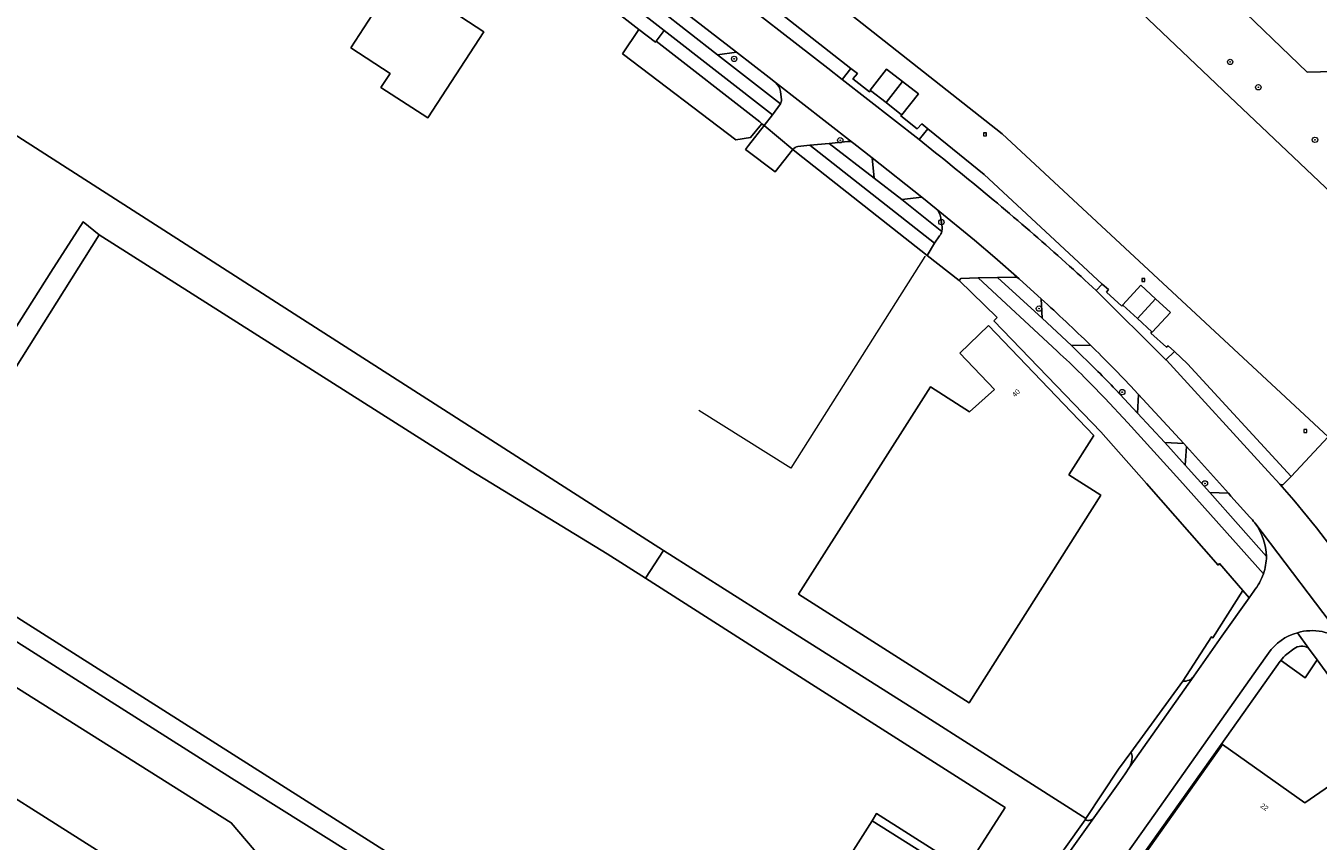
# Model space of a CAD drawing. Header units: metres. Extents: x 151448 to 154749, y 463108 to 465296.
# Tile 344 of 449: x 153714 to 153906, y 464299 to 464421. Entities that reach past the tile are written whole.
import ezdxf
from ezdxf.enums import TextEntityAlignment as Align

# ---------------------------------------------------------------- set-up
doc = ezdxf.new("R2010")
doc.units = ezdxf.units.M
doc.layers.get('0').update_dxf_attribs({"lineweight": 9})
for name, color, linetype, lineweight in [('B-PV-GK-KADEMUUR-G', 253, 'Continuous', 9), ('B-PV-GR-BEPLANTING_CULTUUR_BODEMBEDEKKER-GV', 253, 'Continuous', 9), ('B-PV-GR-BOOM-S', 253, 'Continuous', 9), ('B-PV-GR-GROENVOORZIENING-GV', 253, 'Continuous', 9), ('B-PV-GR-HAAG-GV', 253, 'Continuous', 9), ('B-PV-IE-MEUBILAIR_WATERWEGMEUBILAIR-S', 253, 'Continuous', 9), ('B-PV-IE-TERREINAFSCHEIDING_KUNSTMATIG_HEKWERK-G', 253, 'Continuous', 9), ('B-PV-IE-TERREINAFSCHEIDING_KUNSTMATIG_MUUR-G', 253, 'Continuous', 9), ('B-PV-OG-BEBOUWING-GV', 1, 'Continuous', 9), ('B-PV-OG-BEBOUWING-T18', 2, 'Continuous', 9), ('B-PV-OG-TERREIN_ERF-GV', 253, 'Continuous', 9), ('B-PV-OG-WATER-GV', 253, 'Continuous', 9), ('B-PV-VH-GESLOTENVERHARDING_ASFALT-GV', 253, 'Continuous', 9), ('B-PV-VH-HALFVERHARDING_PUIN-GV', 253, 'Continuous', 9), ('B-PV-VH-OPENVERHARDING_BETONSTRAATSTEEN-GV', 253, 'Continuous', 9), ('B-PV-VH-OPENVERHARDING_STRAATBAKSTEEN-GV', 253, 'Continuous', 9), ('B-PV-VH-OPENVERHARDING_TEGEL-GV', 253, 'Continuous', 9)]:
    doc.layers.add(name, color=color, linetype=linetype, lineweight=lineweight)
doc.styles.add('Drong', font='txt', dxfattribs={"height": 1.8})
doc.styles.add('NLCS-ISO', font='txt')

# ---------------------------------------------------------------- blocks, each defined once
blk = doc.blocks.new('SGR-BOOM_GBKN-SO')
at = {"linetype": 'ByBlock', "lineweight": 18}
h = blk.add_hatch(color=0, dxfattribs=at)
h.dxf.hatch_style = 1
edge = h.paths.add_edge_path()
edge.add_arc((0, 0), 0.25, 0, 360)
at = {"color": 0, "linetype": 'ByBlock', "lineweight": 18}
for radius in [2, 0.25]:
    blk.add_circle((0, 0), radius, dxfattribs=at)
at = {"color": 0, "linetype": 'ByBlock', "lineweight": 18, "style": 'NLCS-ISO'}
blk.add_attdef('SOORT', (2.5, 0), '', height=1.5, dxfattribs=at)
blk = doc.blocks.new('SIE-WATER_MEERPAAL-SO')
at = {"color": 0, "linetype": 'ByBlock', "lineweight": 18}
blk.add_lwpolyline([(-1.12, -1.12), (1.12, -1.12), (1.12, 1.12), (-1.12, 1.12)], close=True, dxfattribs=at)
at = {"color": 0, "linetype": 'ByBlock', "lineweight": 18, "style": 'NLCS-ISO'}
blk.add_text('m', height=1.5, dxfattribs=at).set_placement((0, 0.28), align=Align.MIDDLE_CENTER)

msp = doc.modelspace()

# ---------------------------------------------------------------- linework, layer by layer
at = {"layer": 'B-PV-GK-KADEMUUR-G', "flags": 128}
for points in [[(153907.898, 464359.44), (153859.249, 464404.614), (153807.605, 464445.344), (153794.863, 464455.059), (153790.237, 464458.129), (153765.509, 464472.533), (153755.037, 464478.546), (153755.1, 464478.736), (153718.744, 464499.511), (153656.903, 464538.643), (153656.146, 464537.465), (153655.493, 464537.844), (153655.485, 464537.85)], [(153865.944, 464436.13), (153893.147, 464410.206), (153930.365, 464374.964), (153965.491, 464341.825), (153983.238, 464325.403), (153991.376, 464318.106), (154010.805, 464301.579), (154040.291, 464277.579), (154050.235, 464269.562)]]:
    msp.add_lwpolyline(points, dxfattribs=at)
at = {"layer": 'B-PV-GR-BEPLANTING_CULTUUR_BODEMBEDEKKER-GV', "flags": 128}
for points in [[(153808.95, 464436.17), (153807.586, 464434.413), (153817.046, 464427.031), (153833.209, 464414.42), (153835.386, 464412.74), (153836.68, 464414.397)], [(153805.007, 464420.217), (153807.487, 464418.298), (153807.592, 464418.452), (153808.824, 464420.033), (153798.107, 464428.382), (153796.759, 464426.655)], [(153823.7, 464405.87), (153824.949, 464407.471), (153808.824, 464420.033), (153807.592, 464418.452), (153823.066, 464406.397), (153823.375, 464406.14)], [(153883.502, 464358.564), (153886.558, 464355.184), (153886.752, 464357.998), (153886.356, 464358.447)]]:
    msp.add_lwpolyline(points, close=True, dxfattribs=at)
for points in [[(153825.403, 464412.287), (153824.456, 464413.026), (153819.606, 464416.82), (153816.782, 464416.428), (153826.14, 464409.1)], [(153826.297, 464409.713), (153826.177, 464410.955)], [(153873.269, 464381.241), (153874.154, 464382.207), (153856.533, 464398.581), (153848.159, 464405.386), (153846.835, 464403.763), (153849.28, 464401.818)], [(153827.995, 464402.3), (153828.563, 464401.828), (153848.024, 464386.486), (153849.152, 464388.303), (153830.523, 464402.919), (153828.75, 464402.714)], [(153836.163, 464403.488), (153833.435, 464403.2), (153840.155, 464398.001), (153839.828, 464401.057), (153837.109, 464403.173), (153836.912, 464403.32)], [(153849.375, 464393.444), (153847.26, 464395.188), (153844.247, 464394.844), (153850.221, 464390.041)], [(153850.265, 464390.716), (153850.091, 464392.118)], [(153861.084, 464383.265), (153858.555, 464383.219), (153865.205, 464377.136), (153865.079, 464379.993), (153864.55, 464380.467), (153861.777, 464383.012)], [(153867.452, 464372.2), (153855.66, 464383.148), (153853.092, 464383.058), (153852.809, 464382.743), (153858.479, 464377.24), (153858.002, 464376.749), (153873.976, 464360.18), (153880.76, 464352.445), (153891.454, 464340.3), (153891.687, 464340.521), (153895.152, 464336.502), (153896.078, 464335.428), (153896.777, 464336.413)], [(153872.406, 464373.106), (153869.561, 464373.05), (153873.501, 464369.196)], [(153901.273, 464352.389), (153902.378, 464353.514), (153886.906, 464370.319), (153884.948, 464372.157), (153883.659, 464370.926), (153883.759, 464370.841), (153898.957, 464354.251), (153900.652, 464352.373)], [(153876.146, 464366.477), (153879.43, 464362.971), (153879.6, 464365.756), (153878.886, 464366.497)], [(153898.229, 464339.006), (153885.775, 464352.974), (153877.982, 464361.515), (153874.548, 464365.191)], [(153896.217, 464347.433), (153893.368, 464350.594), (153893.006, 464351.014), (153890.213, 464351.109), (153898.671, 464341.562)]]:
    msp.add_lwpolyline(points, dxfattribs=at)
at = {"layer": 'B-PV-GR-BEPLANTING_CULTUUR_BODEMBEDEKKER-GV'}
for points in [[(153826.177, 464410.955, 0.1663406), (153825.403, 464412.287)], [(153826.14, 464409.1, 0.204302), (153826.297, 464409.713)], [(153828.75, 464402.714, 0.1887135), (153827.995, 464402.3)], [(153836.912, 464403.32, 0.1975408), (153836.163, 464403.488)], [(153849.28, 464401.818, -0.0147763), (153868.74, 464385.404)], [(153850.091, 464392.118, 0.1840901), (153849.375, 464393.444)], [(153850.221, 464390.041, 0.0919442), (153850.265, 464390.716)], [(153868.74, 464385.404, -0.0050628), (153873.269, 464381.241)], [(153861.777, 464383.012, 0.168964), (153861.084, 464383.265)], [(153874.548, 464365.191, 0.015668), (153867.452, 464372.2)], [(153878.886, 464366.497, 0.0112305), (153872.406, 464373.106)], [(153873.501, 464369.196, -0.0126798), (153876.146, 464366.477)], [(153900.652, 464352.373, 0.4476583), (153901.273, 464352.389)], [(153896.939, 464346.586, 0.0325521), (153896.217, 464347.433)], [(153898.671, 464341.562, 0.1563896), (153896.939, 464346.586)], [(153896.777, 464336.413, 0.0908248), (153898.229, 464339.006)]]:
    msp.add_lwpolyline(points, format="xyb", dxfattribs=at)
at = {"layer": 'B-PV-GR-GROENVOORZIENING-GV', "flags": 128}
for points in [[(153895.152, 464336.502), (153890.673, 464329.423), (153890.464, 464329.603), (153886.213, 464322.952)], [(153887.85, 464323.701), (153892.019, 464329.706), (153896.078, 464335.428), (153895.152, 464336.502)], [(153878.452, 464312.329), (153876.606, 464309.839), (153871.713, 464302.481), (153871.6, 464302.31)], [(153871.6, 464302.31), (153871.686, 464302.271), (153871.776, 464302.24), (153871.868, 464302.217), (153871.961, 464302.202), (153872.055, 464302.196), (153872.15, 464302.197), (153872.244, 464302.207), (153872.337, 464302.226), (153872.428, 464302.252), (153872.516, 464302.286), (153872.601, 464302.328), (153872.682, 464302.378), (153872.758, 464302.434), (153872.829, 464302.496), (153872.894, 464302.565), (153876.533, 464307.665), (153877.586, 464309.137), (153878.229, 464310.144)]]:
    msp.add_lwpolyline(points, dxfattribs=at)
at = {"layer": 'B-PV-GR-GROENVOORZIENING-GV'}
for points in [[(153886.213, 464322.952, 0.2349196), (153887.85, 464323.701)], [(153878.66, 464311.63, 0.1115057), (153878.452, 464312.329)], [(153878.229, 464310.144, 0.0963259), (153878.66, 464311.63)]]:
    msp.add_lwpolyline(points, format="xyb", dxfattribs=at)
at = {"layer": 'B-PV-GR-HAAG-GV', "flags": 128}
for points in [[(153895.152, 464336.502), (153890.673, 464329.423), (153890.464, 464329.603), (153886.213, 464322.952)], [(153887.85, 464323.701), (153892.019, 464329.706), (153896.078, 464335.428), (153895.152, 464336.502)], [(153878.452, 464312.329), (153876.606, 464309.839), (153871.713, 464302.481), (153871.6, 464302.31), (153871.686, 464302.271), (153871.776, 464302.24), (153871.868, 464302.217), (153871.961, 464302.202), (153872.055, 464302.196), (153872.15, 464302.197), (153872.244, 464302.207), (153872.337, 464302.226), (153872.428, 464302.252), (153872.516, 464302.286), (153872.601, 464302.328), (153872.682, 464302.378), (153872.758, 464302.434), (153872.829, 464302.496), (153872.894, 464302.565), (153876.533, 464307.665), (153877.586, 464309.137), (153878.229, 464310.144)]]:
    msp.add_lwpolyline(points, dxfattribs=at)
at = {"layer": 'B-PV-GR-HAAG-GV'}
for points in [[(153886.213, 464322.952, 0.2349196), (153887.85, 464323.701)], [(153878.66, 464311.63, 0.1115057), (153878.452, 464312.329)], [(153878.229, 464310.144, 0.0963259), (153878.66, 464311.63)]]:
    msp.add_lwpolyline(points, format="xyb", dxfattribs=at)
at = {"layer": 'B-PV-IE-TERREINAFSCHEIDING_KUNSTMATIG_HEKWERK-G', "flags": 128}
for points in [[(153836.68, 464414.397), (153808.95, 464436.17)], [(153914.202, 464414.344), (153912.681, 464414.035), (153904.756, 464413.826), (153893.077, 464425.136)], [(153807.592, 464418.452), (153807.487, 464418.298)], [(153823.375, 464406.14), (153823.066, 464406.397), (153807.592, 464418.452)], [(153839.598, 464411.085), (153839.458, 464410.903), (153836.96, 464412.821), (153837.654, 464413.651), (153836.68, 464414.397)], [(153823.7, 464405.87), (153823.375, 464406.14)], [(153827.995, 464402.3), (153823.7, 464405.87)], [(153848.024, 464386.486), (153828.563, 464401.828), (153827.995, 464402.3)], [(153847.722, 464386.369), (153847.709, 464386.349), (153827.703, 464354.766), (153813.99, 464363.378)], [(153852.809, 464382.743), (153848.024, 464386.486)], [(153858.002, 464376.749), (153858.479, 464377.24), (153852.809, 464382.743)], [(153902.378, 464353.514), (153886.906, 464370.319), (153884.948, 464372.157)], [(153907.898, 464359.44), (153902.378, 464353.514)]]:
    msp.add_lwpolyline(points, dxfattribs=at)
at = {"layer": 'B-PV-IE-TERREINAFSCHEIDING_KUNSTMATIG_MUUR-G', "flags": 128}
for points in [[(153848.159, 464405.386), (153847.255, 464406.138), (153846.552, 464405.372), (153844.097, 464407.295), (153844.239, 464407.476)], [(153874.154, 464382.207), (153856.533, 464398.581), (153848.159, 464405.386)], [(153877.257, 464379.082), (153877.101, 464378.913), (153874.831, 464381.023), (153875.089, 464381.399), (153874.154, 464382.207)], [(153884.948, 464372.157), (153884.028, 464373.014), (153883.739, 464372.797), (153881.433, 464374.904), (153881.589, 464375.075)]]:
    msp.add_lwpolyline(points, dxfattribs=at)
at = {"layer": 'B-PV-OG-BEBOUWING-GV', "flags": 128}
for points in [[(153767.898, 464413.647), (153766.532, 464411.541), (153773.528, 464407.001), (153781.879, 464419.868), (153775.999, 464423.685), (153777.378, 464425.765), (153774.76, 464427.461), (153774.187, 464426.595), (153769.812, 464429.435), (153762.035, 464417.452)], [(153839.598, 464411.085), (153841.919, 464409.28), (153844.368, 464412.43), (153842, 464414.271), (153839.551, 464411.122)], [(153844.286, 464407.439), (153846.736, 464410.589), (153844.368, 464412.43), (153841.919, 464409.28), (153844.239, 464407.476)], [(153724.507, 464389.55), (153695.288, 464343.222), (153816.902, 464266.081), (153823.039, 464275.736), (153839.824, 464302.142), (153840.507, 464303.217), (153853.733, 464294.807), (153859.675, 464304.135), (153825.712, 464325.773), (153806.005, 464338.333), (153800.318, 464341.958), (153780, 464354.35)], [(153877.257, 464379.082), (153879.423, 464377.078), (153882.14, 464380), (153879.938, 464382.038), (153877.228, 464379.109)], [(153881.589, 464375.075), (153881.633, 464375.034), (153884.343, 464377.962), (153882.14, 464380), (153879.423, 464377.078)], [(153857.196, 464376.02), (153852.91, 464371.907), (153858.103, 464366.496), (153854.369, 464363.167), (153848.53, 464366.88), (153828.851, 464335.938), (153854.292, 464319.758), (153873.97, 464350.698), (153869.19, 464353.739), (153872.924, 464359.628)], [(153690.848, 464335.947), (153682.729, 464341.089), (153682.498, 464341.235), (153669.018, 464349.773), (153653.397, 464325.108), (153666.72, 464316.67), (153669.032, 464306.588), (153672.461, 464307.374), (153684.421, 464299.84), (153685.231, 464296.308), (153688.645, 464297.091), (153700.584, 464289.62), (153701.413, 464286.003), (153711.255, 464288.259), (153719.649, 464282.973), (153727.641, 464295.573), (153699.183, 464313.596), (153701.759, 464317.684), (153685.687, 464327.8), (153690.58, 464335.523)], [(153904.429, 464304.819), (153892.116, 464313.532), (153868.705, 464280.467), (153887.838, 464266.904), (153915.515, 464306.051), (153912.578, 464310.423)]]:
    msp.add_lwpolyline(points, close=True, dxfattribs=at)
at = {"layer": 'B-PV-OG-TERREIN_ERF-GV', "flags": 128}
for points in [[(153912.681, 464414.035), (153904.756, 464413.826), (153893.077, 464425.136), (153898.733, 464431.178), (153899.5, 464431.998), (153895.148, 464435.957), (153895.415, 464436.277), (153893.161, 464438.469), (153892.552, 464437.928), (153879.898, 464449.74), (153865.944, 464436.13), (153893.147, 464410.206), (153930.365, 464374.964)], [(153808.95, 464436.17), (153836.68, 464414.397), (153837.654, 464413.651), (153836.96, 464412.821), (153839.458, 464410.903), (153839.598, 464411.085), (153839.551, 464411.122), (153842, 464414.271), (153844.368, 464412.43), (153846.736, 464410.589), (153844.286, 464407.439), (153844.239, 464407.476), (153844.097, 464407.295), (153846.552, 464405.372), (153847.255, 464406.138), (153848.159, 464405.386), (153856.533, 464398.581), (153874.154, 464382.207), (153875.089, 464381.399), (153874.831, 464381.023), (153877.101, 464378.913), (153877.257, 464379.082), (153877.228, 464379.109), (153879.938, 464382.038), (153882.14, 464380), (153884.343, 464377.962), (153881.633, 464375.034), (153881.589, 464375.075), (153881.433, 464374.904), (153883.739, 464372.797), (153884.028, 464373.014), (153884.948, 464372.157), (153886.906, 464370.319), (153902.378, 464353.514), (153907.898, 464359.44), (153859.249, 464404.614), (153807.605, 464445.344)], [(153827.951, 464402.245), (153825.369, 464398.938), (153820.949, 464402.287), (153821.371, 464402.882), (153823.7, 464405.87), (153823.375, 464406.14), (153823.309, 464406.059), (153821.707, 464404.088), (153819.514, 464403.738), (153802.715, 464416.473), (153802.568, 464416.585), (153805.007, 464420.217), (153796.759, 464426.655)], [(153698.266, 464413.248), (153719.005, 464399.956), (153734.12, 464390.269), (153753.593, 464377.788), (153780.99, 464360.229), (153804.251, 464345.312), (153808.707, 464342.482), (153823.76, 464332.92), (153846.365, 464318.632), (153856.369, 464312.259), (153871.713, 464302.481), (153876.606, 464309.839), (153878.452, 464312.329), (153886.213, 464322.952)], [(153827.995, 464402.3), (153823.7, 464405.87), (153821.371, 464402.882), (153820.949, 464402.287), (153825.369, 464398.938)], [(153825.369, 464398.938), (153827.951, 464402.245)], [(153886.213, 464322.952), (153890.464, 464329.603), (153890.673, 464329.423), (153895.152, 464336.502), (153891.687, 464340.521), (153891.454, 464340.3), (153880.76, 464352.445), (153873.976, 464360.18), (153858.002, 464376.749), (153858.479, 464377.24), (153852.809, 464382.743), (153848.024, 464386.486), (153828.563, 464401.828), (153827.995, 464402.3)], [(153752.215, 464292.463), (153744.201, 464301.837), (153711.116, 464322.663), (153698.055, 464330.821), (153690.58, 464335.523), (153685.687, 464327.8), (153701.759, 464317.684), (153699.183, 464313.596), (153727.641, 464295.573)], [(153902.749, 464327.816), (153901.721, 464327.024)], [(153906.225, 464326.133), (153904.929, 464327.91)], [(153910.117, 464320.846), (153906.225, 464326.133), (153904.445, 464323.466), (153900.902, 464325.989), (153900.814, 464326.052), (153900.735, 464325.945), (153891.91, 464313.541), (153867.965, 464279.801)], [(153900.814, 464326.052), (153900.902, 464325.989), (153904.445, 464323.466), (153906.225, 464326.133)]]:
    msp.add_lwpolyline(points, dxfattribs=at)
for points in [[(153767.898, 464413.647), (153762.035, 464417.452), (153769.812, 464429.435), (153774.187, 464426.595), (153774.76, 464427.461), (153777.378, 464425.765), (153775.999, 464423.685), (153781.879, 464419.868), (153773.528, 464407.001), (153766.532, 464411.541)], [(153802.715, 464416.473), (153819.514, 464403.738), (153821.707, 464404.088), (153823.309, 464406.059), (153823.375, 464406.14), (153823.066, 464406.397), (153807.592, 464418.452), (153807.487, 464418.298), (153805.007, 464420.217), (153802.568, 464416.585)], [(153857.196, 464376.02), (153872.924, 464359.628), (153869.19, 464353.739), (153873.97, 464350.698), (153854.292, 464319.758), (153828.851, 464335.938), (153848.53, 464366.88), (153854.369, 464363.167), (153858.103, 464366.496), (153852.91, 464371.907)], [(153904.429, 464304.819), (153912.578, 464310.423), (153915.515, 464306.051), (153887.838, 464266.904), (153868.705, 464280.467), (153892.116, 464313.532)]]:
    msp.add_lwpolyline(points, close=True, dxfattribs=at)
at = {"layer": 'B-PV-OG-TERREIN_ERF-GV'}
for points in [[(153827.951, 464402.245, -0.0310435), (153827.995, 464402.3)], [(153827.995, 464402.3, 0.0310435), (153827.951, 464402.245)], [(153904.929, 464327.91, 0.2972489), (153902.749, 464327.816)], [(153901.721, 464327.024, 0.055906), (153900.814, 464326.052)]]:
    msp.add_lwpolyline(points, format="xyb", dxfattribs=at)
at = {"layer": 'B-PV-OG-WATER-GV', "flags": 128}
for points in [[(153474.659, 464657.615), (153586.561, 464583.883), (153586.666, 464584.041), (153588.958, 464582.532), (153588.339, 464581.591), (153588.384, 464581.561), (153607.583, 464568.754), (153629.073, 464554.665), (153655.485, 464537.85), (153655.493, 464537.844), (153656.146, 464537.465), (153656.903, 464538.643), (153718.744, 464499.511), (153755.1, 464478.736), (153755.037, 464478.546), (153765.509, 464472.533), (153790.237, 464458.129), (153794.863, 464455.059), (153807.605, 464445.344), (153859.249, 464404.614), (153907.898, 464359.44)], [(153930.365, 464374.964), (153893.147, 464410.206), (153865.944, 464436.13), (153856.365, 464445.259), (153862.432, 464452.405), (153842.589, 464470.817), (153798.613, 464498.65), (153776.931, 464512.373), (153772.269, 464506.312), (153771.259, 464506.033), (153770.647, 464506.432), (153748.902, 464520.615), (153708.614, 464546.773), (153654.592, 464582.024), (153653.123, 464582.982), (153624.262, 464601.896), (153620.144, 464604.551), (153619.193, 464605.299), (153615.632, 464607.672)]]:
    msp.add_lwpolyline(points, dxfattribs=at)
at = {"layer": 'B-PV-VH-GESLOTENVERHARDING_ASFALT-GV', "flags": 128}
for points in [[(153849.28, 464401.818), (153846.835, 464403.763), (153835.386, 464412.74), (153833.209, 464414.42), (153817.046, 464427.031), (153807.586, 464434.413), (153796.12, 464443.363), (153795.692, 464443.733)], [(153792.358, 464438.015), (153800.357, 464431.802), (153807.817, 464425.966), (153819.606, 464416.82), (153824.456, 464413.026), (153825.403, 464412.287), (153836.912, 464403.32), (153837.109, 464403.173), (153839.828, 464401.057), (153847.26, 464395.188), (153849.375, 464393.444), (153855.101, 464388.762), (153858.149, 464386.193), (153861.777, 464383.012), (153864.55, 464380.467), (153865.079, 464379.993)], [(153706.223, 464366.64), (153717.256, 464383.988), (153722.093, 464391.503), (153724.507, 464389.55), (153780, 464354.35), (153800.318, 464341.958), (153806.005, 464338.333), (153808.707, 464342.482), (153804.251, 464345.312), (153780.99, 464360.229), (153753.593, 464377.788), (153734.12, 464390.269), (153719.005, 464399.956), (153698.266, 464413.248)], [(153900.652, 464352.373), (153898.957, 464354.251), (153883.759, 464370.841), (153883.659, 464370.926), (153873.269, 464381.241)], [(153878.886, 464366.497), (153879.6, 464365.756), (153886.356, 464358.447), (153886.752, 464357.998), (153893.006, 464351.014), (153893.368, 464350.594), (153896.217, 464347.433)], [(153910.349, 464328.814), (153910.532, 464328.669), (153896.939, 464346.586)], [(153896.939, 464346.586), (153910.532, 464328.669)], [(153768.755, 464293.118), (153744.223, 464308.514), (153725.75, 464320.262), (153692.377, 464341.417)], [(153896.777, 464336.413), (153896.078, 464335.428), (153892.019, 464329.706), (153887.85, 464323.701)], [(153812.999, 464205.58), (153814.153, 464207.359), (153825.445, 464223.242), (153835.55, 464237.562), (153846.871, 464253.54), (153854.433, 464264.214), (153872.016, 464289.036), (153882.115, 464303.265), (153897.414, 464324.912), (153898.991, 464327.159)], [(153887.85, 464323.701), (153878.229, 464310.144), (153877.586, 464309.137), (153876.533, 464307.665), (153872.894, 464302.565), (153868.694, 464296.664), (153865.687, 464292.38), (153862.673, 464288.12), (153858.545, 464282.327), (153853.611, 464275.354), (153850.379, 464270.788), (153850.318, 464270.701), (153848.634, 464268.313), (153840.817, 464257.227), (153837.134, 464252.191), (153831.835, 464244.694), (153829.296, 464241.11), (153829.01, 464240.705), (153820.224, 464228.312), (153808.957, 464212.451), (153807.274, 464210.065), (153807.241, 464210.02), (153806.384, 464209.009)], [(153711.116, 464322.663), (153744.201, 464301.837), (153752.215, 464292.463)], [(153853.835, 464293.331), (153839.824, 464302.142), (153823.039, 464275.736)]]:
    msp.add_lwpolyline(points, dxfattribs=at)
at = {"layer": 'B-PV-VH-GESLOTENVERHARDING_ASFALT-GV'}
for points in [[(153868.74, 464385.404, 0.0147763), (153849.28, 464401.818)], [(153873.269, 464381.241, 0.0050628), (153868.74, 464385.404)], [(153865.079, 464379.993, -0.009427), (153872.406, 464373.106)], [(153872.406, 464373.106, -0.0112305), (153878.886, 464366.497)], [(153911.194, 464338.991, 0.0316878), (153900.652, 464352.373)], [(153896.217, 464347.433, -0.0325521), (153896.939, 464346.586)], [(153896.939, 464346.586, -0.1563896), (153898.671, 464341.562)], [(153898.671, 464341.562, -0.0789686), (153898.229, 464339.006)], [(153898.229, 464339.006, -0.0908248), (153896.777, 464336.413)], [(153898.991, 464327.159, -0.1714675), (153903.29, 464330.208)], [(153903.29, 464330.208, -0.2405354), (153910.349, 464328.814)]]:
    msp.add_lwpolyline(points, format="xyb", dxfattribs=at)
at = {"layer": 'B-PV-VH-HALFVERHARDING_PUIN-GV', "flags": 128}
msp.add_lwpolyline([(153903.326, 464424.988), (153902.416, 464427.093), (153898.733, 464431.178), (153893.077, 464425.136), (153904.756, 464413.826), (153912.681, 464414.035), (153914.202, 464414.344), (153909.4, 464420.138)], dxfattribs=at)
at = {"layer": 'B-PV-VH-OPENVERHARDING_BETONSTRAATSTEEN-GV', "flags": 128}
for points in [[(153816.782, 464416.428), (153819.606, 464416.82), (153807.817, 464425.966), (153808.115, 464423.193)], [(153847.26, 464395.188), (153839.828, 464401.057), (153840.155, 464398.001), (153844.247, 464394.844)], [(153816.902, 464266.081), (153695.288, 464343.222), (153724.507, 464389.55), (153722.093, 464391.503), (153717.256, 464383.988), (153706.223, 464366.64), (153692.923, 464345.584), (153692.327, 464344.765), (153691.955, 464344.121), (153691.806, 464343.674), (153691.732, 464343.178), (153691.682, 464342.583), (153691.806, 464342.087), (153692.054, 464341.69), (153692.377, 464341.417), (153725.75, 464320.262), (153744.223, 464308.514), (153768.755, 464293.118), (153797.53, 464274.651), (153816.152, 464262.939), (153823.92, 464275.176), (153823.039, 464275.736)], [(153879.6, 464365.756), (153879.43, 464362.971), (153883.502, 464358.564), (153886.356, 464358.447)], [(153893.006, 464351.014), (153886.752, 464357.998), (153886.558, 464355.184), (153890.213, 464351.109)], [(153861.939, 464288.647), (153868.542, 464297.981), (153871.6, 464302.31), (153871.713, 464302.481), (153856.369, 464312.259), (153846.365, 464318.632), (153823.76, 464332.92), (153808.707, 464342.482), (153806.005, 464338.333), (153825.712, 464325.773), (153859.675, 464304.135), (153853.733, 464294.807), (153840.507, 464303.217), (153839.824, 464302.142), (153853.835, 464293.331), (153861.655, 464288.428)]]:
    msp.add_lwpolyline(points, close=True, dxfattribs=at)
for points in [[(153836.912, 464403.32), (153825.403, 464412.287)], [(153826.177, 464410.955), (153826.297, 464409.713)], [(153826.14, 464409.1), (153824.949, 464407.471), (153823.7, 464405.87), (153827.995, 464402.3)], [(153828.75, 464402.714), (153830.523, 464402.919), (153833.435, 464403.2), (153836.163, 464403.488)], [(153861.777, 464383.012), (153858.149, 464386.193), (153855.101, 464388.762), (153849.375, 464393.444)], [(153850.091, 464392.118), (153850.265, 464390.716)], [(153849.91, 464389.388), (153849.152, 464388.303), (153848.024, 464386.486), (153852.809, 464382.743), (153853.092, 464383.058), (153855.66, 464383.148), (153858.555, 464383.219), (153861.084, 464383.265)], [(153865.079, 464379.993), (153865.205, 464377.136), (153869.561, 464373.05), (153872.406, 464373.106)], [(153878.229, 464310.144), (153887.85, 464323.701)], [(153886.213, 464322.952), (153878.452, 464312.329)], [(153868.694, 464296.664), (153872.894, 464302.565), (153872.829, 464302.496), (153872.758, 464302.434), (153872.682, 464302.378), (153872.601, 464302.328), (153872.516, 464302.286), (153872.428, 464302.252), (153872.337, 464302.226), (153872.244, 464302.207), (153872.15, 464302.197), (153872.055, 464302.196), (153871.961, 464302.202), (153871.868, 464302.217), (153871.776, 464302.24), (153871.686, 464302.271), (153871.6, 464302.31), (153868.542, 464297.981)]]:
    msp.add_lwpolyline(points, dxfattribs=at)
at = {"layer": 'B-PV-VH-OPENVERHARDING_BETONSTRAATSTEEN-GV'}
for points in [[(153825.403, 464412.287, -0.1663406), (153826.177, 464410.955)], [(153826.297, 464409.713, -0.204302), (153826.14, 464409.1)], [(153827.995, 464402.3, -0.1887135), (153828.75, 464402.714)], [(153836.163, 464403.488, -0.1975408), (153836.912, 464403.32)], [(153849.375, 464393.444, -0.1840901), (153850.091, 464392.118)], [(153850.221, 464390.041, -0.0995661), (153849.91, 464389.388)], [(153850.265, 464390.716, -0.0919442), (153850.221, 464390.041)], [(153861.084, 464383.265, -0.168964), (153861.777, 464383.012)], [(153872.406, 464373.106, 0.009427), (153865.079, 464379.993)], [(153887.85, 464323.701, -0.2349196), (153886.213, 464322.952)], [(153878.452, 464312.329, -0.1115057), (153878.66, 464311.63)], [(153878.66, 464311.63, -0.0963259), (153878.229, 464310.144)]]:
    msp.add_lwpolyline(points, format="xyb", dxfattribs=at)
at = {"layer": 'B-PV-VH-OPENVERHARDING_STRAATBAKSTEEN-GV', "flags": 128}
for points in [[(153835.386, 464412.74), (153846.835, 464403.763), (153848.159, 464405.386), (153847.255, 464406.138), (153846.552, 464405.372), (153844.097, 464407.295), (153844.239, 464407.476), (153841.919, 464409.28), (153839.598, 464411.085), (153839.458, 464410.903), (153836.96, 464412.821), (153837.654, 464413.651), (153836.68, 464414.397)], [(153881.589, 464375.075), (153879.423, 464377.078), (153877.257, 464379.082), (153877.101, 464378.913), (153874.831, 464381.023), (153875.089, 464381.399), (153874.154, 464382.207), (153873.269, 464381.241), (153883.659, 464370.926), (153884.948, 464372.157), (153884.028, 464373.014), (153883.739, 464372.797), (153881.433, 464374.904)]]:
    msp.add_lwpolyline(points, close=True, dxfattribs=at)
msp.add_lwpolyline([(153922.512, 464329.718), (153922.59, 464330.077), (153929.445, 464337.428), (153930.387, 464338.481), (153907.994, 464359.35), (153907.898, 464359.44), (153902.378, 464353.514), (153901.273, 464352.389)], dxfattribs=at)
at = {"layer": 'B-PV-VH-OPENVERHARDING_STRAATBAKSTEEN-GV'}
for points in [[(153901.273, 464352.389, -0.4476583), (153900.652, 464352.373)], [(153900.652, 464352.373, -0.0316878), (153911.194, 464338.991)]]:
    msp.add_lwpolyline(points, format="xyb", dxfattribs=at)
at = {"layer": 'B-PV-VH-OPENVERHARDING_TEGEL-GV', "flags": 128}
msp.add_lwpolyline([(153797.808, 464431.187), (153796.553, 464429.593), (153798.107, 464428.382), (153808.824, 464420.033), (153824.949, 464407.471), (153826.14, 464409.1), (153816.782, 464416.428), (153808.115, 464423.193)], close=True, dxfattribs=at)
for points in [[(153850.221, 464390.041), (153844.247, 464394.844), (153840.155, 464398.001), (153833.435, 464403.2), (153830.523, 464402.919), (153849.152, 464388.303), (153849.91, 464389.388)], [(153873.501, 464369.196), (153869.561, 464373.05), (153865.205, 464377.136), (153858.555, 464383.219), (153855.66, 464383.148), (153867.452, 464372.2)], [(153898.671, 464341.562), (153890.213, 464351.109), (153886.558, 464355.184), (153883.502, 464358.564), (153879.43, 464362.971), (153876.146, 464366.477)], [(153874.548, 464365.191), (153877.982, 464361.515), (153885.775, 464352.974), (153898.229, 464339.006)], [(153904.929, 464327.91), (153903.29, 464330.208)], [(153903.29, 464330.208), (153904.929, 464327.91)], [(153901.721, 464327.024), (153902.749, 464327.816)], [(153904.929, 464327.91), (153906.225, 464326.133), (153910.117, 464320.846), (153910.935, 464321.415)], [(153898.991, 464327.159), (153897.414, 464324.912), (153882.115, 464303.265), (153872.016, 464289.036), (153854.433, 464264.214), (153846.871, 464253.54), (153835.55, 464237.562), (153825.445, 464223.242), (153814.153, 464207.359), (153812.999, 464205.58)], [(153815.014, 464205.011), (153816.767, 464207.49), (153816.776, 464207.502), (153836.753, 464235.753), (153851.211, 464256.063), (153856.112, 464263.027), (153859.535, 464267.891), (153867.965, 464279.801), (153891.91, 464313.541), (153900.735, 464325.945), (153900.814, 464326.052)]]:
    msp.add_lwpolyline(points, dxfattribs=at)
at = {"layer": 'B-PV-VH-OPENVERHARDING_TEGEL-GV'}
for points in [[(153849.91, 464389.388, 0.0995661), (153850.221, 464390.041)], [(153867.452, 464372.2, -0.015668), (153874.548, 464365.191)], [(153876.146, 464366.477, 0.0126798), (153873.501, 464369.196)], [(153898.229, 464339.006, 0.0789686), (153898.671, 464341.562)], [(153903.29, 464330.208, 0.1714675), (153898.991, 464327.159)], [(153910.349, 464328.814, 0.2405354), (153903.29, 464330.208)], [(153902.749, 464327.816, -0.2972489), (153904.929, 464327.91)], [(153900.814, 464326.052, -0.055906), (153901.721, 464327.024)]]:
    msp.add_lwpolyline(points, format="xyb", dxfattribs=at)

# ---------------------------------------------------------------- block references
at = {"layer": 'B-PV-GR-BOOM-S', "xscale": 0.2, "yscale": 0.2, "zscale": 0.2}
for p in [(153819.247, 464415.809), (153893.266, 464415.354), (153897.466, 464411.577), (153835.08, 464403.668), (153905.921, 464403.731), (153850.171, 464391.457), (153864.736, 464378.554), (153877.152, 464366.094), (153889.496, 464352.473)]:
    msp.add_blockref('SGR-BOOM_GBKN-SO', p, dxfattribs=at)
at = {"layer": 'B-PV-IE-MEUBILAIR_WATERWEGMEUBILAIR-S', "xscale": 0.2, "yscale": 0.2, "zscale": 0.2}
for p in [(153856.692, 464404.561), (153880.327, 464382.819), (153904.485, 464360.299)]:
    msp.add_blockref('SIE-WATER_MEERPAAL-SO', p, dxfattribs=at)

# ---------------------------------------------------------------- texts
at = {"layer": 'B-PV-OG-BEBOUWING-T18', "style": 'Drong'}
for s, rotation, p in [('40', 43.8, (153861.306, 464365.959)), ('22', 324.7, (153898.385, 464304.196))]:
    msp.add_text(s, height=0.75, rotation=rotation, dxfattribs=at).set_placement(p, align=Align.MIDDLE)

doc.saveas('drawing.dxf')
